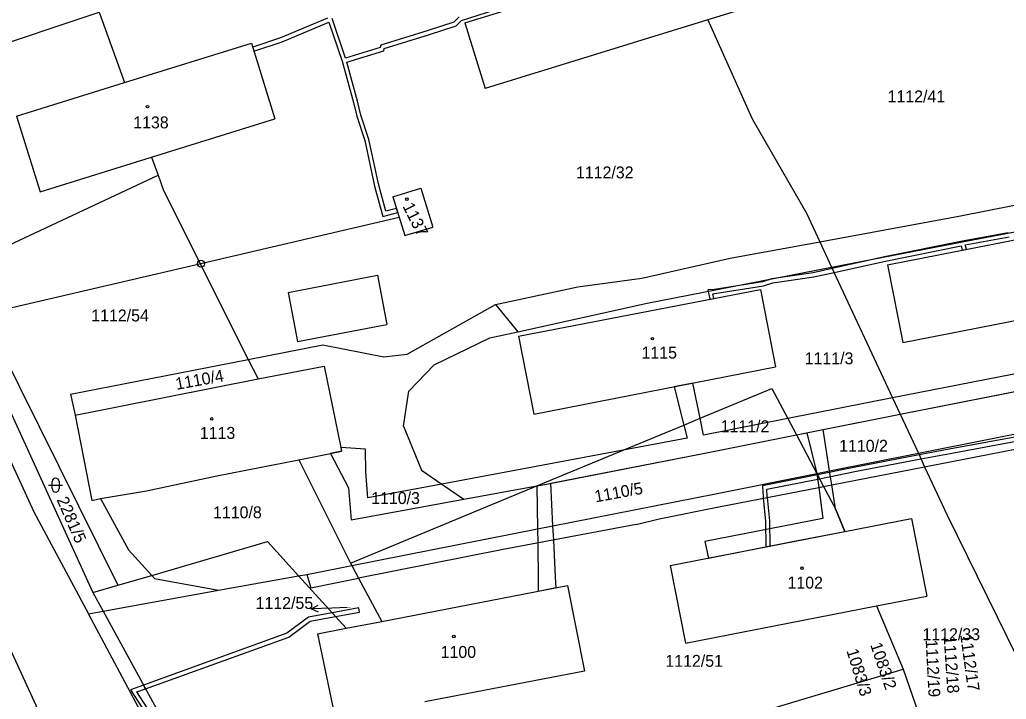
# Model space of a CAD drawing. Extents: x -785744 to -782822, y -1067550 to -1063910.
# Drawn here: x -784102.3 to -783961.5, y -1065941.6 to -1065844.7 of the extents above; entities that cross this region are included whole.
import ezdxf

# ---------------------------------------------------------------- set-up
doc = ezdxf.new("R2010")
doc.units = 0
for name, color, linetype in [('Hranice parcel', 7, 'Continuous'), ('Parcelní čísla', 7, 'Continuous'), ('Pop_ČP_popisy', 7, 'Continuous'), ('Poz_předměty', 7, 'Continuous'), ('Vnitřní kresba', 7, 'Continuous'), ('Věcná břemena k části', 7, 'Continuous'), ('Značky budov', 7, 'Continuous'), ('Značky kultur', 7, 'Continuous')]:
    doc.layers.add(name, color=color, linetype=linetype)

msp = doc.modelspace()

# ---------------------------------------------------------------- linework, layer by layer
at = {"layer": 'Hranice parcel'}
msp.add_line((-784076.2, -1065959.73), (-784092.47, -1065929.42), dxfattribs=at)
for points in [[(-784038.74, -1065845.12), (-784008.11, -1065835.71)], [(-783978.72, -1065836.91), (-784004.09, -1065844.7)], [(-784108.63, -1065849.5), (-784090.93, -1065843.62)], [(-784090.93, -1065843.62), (-784087.31, -1065853.65)], [(-784038.74, -1065845.12), (-784035.87, -1065854.47)], [(-784004.09, -1065844.7), (-784035.87, -1065854.47)], [(-784004.09, -1065844.7), (-783997.73, -1065858.81)], [(-784087.31, -1065853.65), (-784069.2, -1065848.04)], [(-784069.2, -1065848.04), (-784065.87, -1065858.81)], [(-784102.73, -1065858.44), (-784087.31, -1065853.65)], [(-784102.73, -1065858.44), (-784099.34, -1065869.21)], [(-784083.47, -1065864.28), (-784065.87, -1065858.81)], [(-783997.73, -1065858.81), (-783990, -1065872.28)], [(-784099.34, -1065869.21), (-784083.47, -1065864.28)], [(-784083.47, -1065864.28), (-784082.54, -1065866.85)], [(-784110.76, -1065880.05), (-784082.54, -1065866.85)], [(-784082.54, -1065866.85), (-784081.75, -1065869.02)], [(-784081.75, -1065869.02), (-784069.66, -1065893.11)], [(-784049.02, -1065869.93), (-784045.02, -1065868.7)], [(-784045.02, -1065868.7), (-784043.32, -1065874.26)], [(-783968.25, -1065872.69), (-783944.91, -1065868.06)], [(-784049.02, -1065869.93), (-784047.33, -1065875.45)], [(-783990, -1065872.28), (-783988.11, -1065876.34)], [(-783988.11, -1065876.34), (-783968.25, -1065872.69)], [(-783978.44, -1065879.62), (-783944.01, -1065872.89)], [(-784047.33, -1065875.45), (-784043.32, -1065874.26)], [(-784000.88, -1065878.69), (-783988.11, -1065876.34)], [(-783988.11, -1065876.34), (-783986.41, -1065879.97)], [(-784013.5, -1065881.52), (-784000.88, -1065878.69)], [(-784110.76, -1065880.05), (-784088.26, -1065925.32)], [(-783986.41, -1065879.97), (-783977.72, -1065898.62), (-783976.63, -1065900.95)], [(-783978.44, -1065879.62), (-783976.27, -1065890.73)], [(-784112.65, -1065880.92), (-784091.85, -1065926.37)], [(-784022.64, -1065882.79), (-784013.5, -1065881.52)], [(-784115.31, -1065882.14), (-784100.28, -1065914.87)], [(-784034.37, -1065885.3), (-784022.64, -1065882.79)], [(-784031.08, -1065889.81), (-783996.56, -1065883.13)], [(-783996.56, -1065883.13), (-783994.43, -1065894.2)], [(-783976.27, -1065890.73), (-783941.7, -1065883.97)], [(-784047.01, -1065892.35), (-784034.37, -1065885.3)], [(-784034.37, -1065885.3), (-784031.2, -1065889.17)], [(-784043.12, -1065893.87), (-784035.17, -1065890.05)], [(-784035.17, -1065890.05), (-784031.2, -1065889.17)], [(-784031.08, -1065889.81), (-784028.91, -1065900.93)], [(-784069.66, -1065893.11), (-784059.01, -1065891.03)], [(-784059.01, -1065891.03), (-784050.3, -1065892.77)], [(-784095.03, -1065898.08), (-784069.66, -1065893.11)], [(-784069.66, -1065893.11), (-784068.25, -1065895.91)], [(-784050.3, -1065892.77), (-784047.01, -1065892.35)], [(-783976.63, -1065900.95), (-783932.35, -1065892.2)], [(-784068.25, -1065895.91), (-784058.83, -1065894.06)], [(-784058.83, -1065894.06), (-784056.45, -1065905.69), (-784056.34, -1065906.22)], [(-784046.74, -1065897.66), (-784043.12, -1065893.87)], [(-784028.91, -1065900.93), (-783994.43, -1065894.2)], [(-784094.36, -1065901.06), (-784068.25, -1065895.91)], [(-784028.46, -1065911.15), (-784016.15, -1065906.06), (-784007.51, -1065902.48), (-784005.19, -1065901.52), (-783994.93, -1065897.27)], [(-783994.93, -1065897.27), (-783992.67, -1065901.55), (-783991.44, -1065903.88)], [(-784095.03, -1065898.08), (-784094.36, -1065901.06)], [(-784047.51, -1065902.62), (-784046.74, -1065897.66)], [(-783973.15, -1065908.42), (-783935.56, -1065901.1), (-783933.22, -1065900.65), (-783928.78, -1065899.78)], [(-784094.36, -1065901.06), (-784091.97, -1065913.24)], [(-783991.44, -1065903.88), (-783976.63, -1065900.95)], [(-783976.63, -1065900.95), (-783974.04, -1065906.51)], [(-784047.51, -1065902.62), (-784044.96, -1065908.9)], [(-784004.51, -1065906.47), (-783991.44, -1065903.88)], [(-783991.44, -1065903.88), (-783988.53, -1065909.39)], [(-784062.46, -1065907.44), (-784057.95, -1065906.54), (-784056.34, -1065906.22)], [(-784027.11, -1065910.9), (-784004.51, -1065906.47)], [(-783974.04, -1065906.51), (-783973.15, -1065908.42)], [(-784074.17, -1065909.74), (-784062.46, -1065907.44)], [(-784062.46, -1065907.44), (-784055.07, -1065922.16)], [(-783987.56, -1065911.23), (-783986.4, -1065911), (-783973.15, -1065908.42)], [(-783973.15, -1065908.42), (-783969.92, -1065915.33)], [(-784084.19, -1065911.86), (-784074.17, -1065909.74)], [(-784044.96, -1065908.9), (-784042.05, -1065910.89), (-784038.9, -1065913.05)], [(-783988.53, -1065909.39), (-783987.56, -1065911.23)], [(-784055.07, -1065922.16), (-784028.46, -1065911.15)], [(-784038.9, -1065913.05), (-784028.46, -1065911.15)], [(-784028.46, -1065911.15), (-784027.11, -1065910.9)], [(-784002.52, -1065914.14), (-783988.26, -1065911.37), (-783987.56, -1065911.23)], [(-783987.56, -1065911.23), (-783985.87, -1065914.43)], [(-784090.76, -1065912.97), (-784084.19, -1065911.86)], [(-784091.97, -1065913.24), (-784090.76, -1065912.97)], [(-784090.76, -1065912.97), (-784086.76, -1065920.26)], [(-784011.01, -1065915.85), (-784002.52, -1065914.14)], [(-784100.28, -1065914.87), (-784092.47, -1065929.42)], [(-783985.87, -1065914.43), (-783984.51, -1065917.64)], [(-783969.92, -1065915.33), (-783955.66, -1065944.34)], [(-784014.3, -1065916.65), (-784033.27, -1065920.25)], [(-784014.3, -1065916.65), (-784011.01, -1065915.85)], [(-783984.51, -1065917.64), (-783975.02, -1065915.79)], [(-783975.02, -1065915.79), (-783972.83, -1065926.88)], [(-784009.44, -1065922.51), (-783984.51, -1065917.64)], [(-784083.45, -1065923.92), (-784066.93, -1065919.08)], [(-784066.93, -1065919.08), (-784062.48, -1065923.99)], [(-784086.76, -1065920.26), (-784083.45, -1065923.92)], [(-784033.27, -1065920.25), (-784053.91, -1065924.32)], [(-784055.07, -1065922.16), (-784054.88, -1065922.51)], [(-784054.88, -1065922.51), (-784053.91, -1065924.32)], [(-784009.44, -1065922.51), (-784007.28, -1065933.6)], [(-784088.26, -1065925.32), (-784083.45, -1065923.92)], [(-784062.48, -1065923.99), (-784061.3, -1065923.78)], [(-784055.7, -1065931.46), (-784062.48, -1065923.99)], [(-784061.3, -1065923.78), (-784060.74, -1065925.68)], [(-784091.85, -1065926.37), (-784088.26, -1065925.32)], [(-784060.74, -1065925.68), (-784053.91, -1065924.32)], [(-784053.91, -1065924.32), (-784050.62, -1065930.48)], [(-784050.62, -1065930.48), (-784024.1, -1065925.34)], [(-784024.1, -1065925.34), (-784021.7, -1065937.56)], [(-784091.85, -1065926.37), (-784090.39, -1065929.04)], [(-783980.01, -1065928.28), (-783972.83, -1065926.88)], [(-784007.28, -1065933.6), (-783980.01, -1065928.28)], [(-783980.01, -1065928.28), (-783976.2, -1065937.3)], [(-784090.39, -1065929.04), (-784069.02, -1065968.1)], [(-784055.7, -1065931.46), (-784050.62, -1065930.48)], [(-784059.77, -1065932.25), (-784055.7, -1065931.46)], [(-784059.77, -1065932.25), (-784057.21, -1065944.51)], [(-784021.7, -1065937.56), (-784044.49, -1065941.97)], [(-784036.43, -1065955.3), (-783976.2, -1065937.3)], [(-783976.2, -1065937.3), (-783972.38, -1065948.27)]]:
    msp.add_lwpolyline(points, dxfattribs=at)
at = {"layer": 'Pop_ČP_popisy'}
msp.add_line((-784057.68, -1065928.59), (-784060.68, -1065928.71), dxfattribs=at)
for points in [[(-784059.66, -1065929.17), (-784060.68, -1065928.71), (-784059.7, -1065928.17)], [(-784055.55, -1065928.51), (-784057.68, -1065928.59)]]:
    msp.add_lwpolyline(points, dxfattribs=at)
at = {"layer": 'Poz_předměty'}
for points in [[(-784048.12, -1065872.86), (-784076.42, -1065879.47)], [(-784076.42, -1065879.47), (-784123.86, -1065890.51)], [(-784123.86, -1065890.51), (-784078.25, -1065989.78)]]:
    msp.add_lwpolyline(points, dxfattribs=at)
msp.add_circle((-784076.42, -1065879.47), 0.5, dxfattribs=at)
at = {"layer": 'Vnitřní kresba'}
for points in [[(-783967.48, -1065876.29), (-783943.04, -1065871.65)], [(-783986.41, -1065879.97), (-783967.48, -1065876.29)], [(-784012.76, -1065885.1), (-783986.41, -1065879.97)], [(-784063.96, -1065883.56), (-784051.23, -1065881.09)], [(-784051.23, -1065881.09), (-784049.88, -1065888.13)], [(-784063.96, -1065883.56), (-784062.64, -1065890.56)], [(-784031.2, -1065889.17), (-784012.76, -1065885.1)], [(-784062.64, -1065890.56), (-784049.88, -1065888.13)], [(-783974.04, -1065906.51), (-783941.53, -1065900.03)], [(-783988.53, -1065909.39), (-783986.7, -1065909.03), (-783974.04, -1065906.51)], [(-784002.98, -1065912.27), (-783988.53, -1065909.39)], [(-784054.88, -1065922.51), (-784028.39, -1065917.28), (-784026.18, -1065916.85), (-784002.98, -1065912.27)], [(-784061.3, -1065923.78), (-784054.88, -1065922.51)], [(-784083.45, -1065923.92), (-784083.06, -1065924.35)], [(-784073.89, -1065926.01), (-784062.48, -1065923.99)], [(-784083.06, -1065924.35), (-784073.89, -1065926.01)], [(-784090.39, -1065929.04), (-784073.89, -1065926.01)], [(-784092.47, -1065929.42), (-784090.39, -1065929.04)]]:
    msp.add_lwpolyline(points, dxfattribs=at)
at = {"layer": 'Věcná břemena k části'}
for points in [[(-784039.25, -1065844.79), (-784033.31, -1065842.91)], [(-784058.34, -1065844.44), (-784065.06, -1065847.26)], [(-784064.84, -1065847.82), (-784058.16, -1065845.01)], [(-784058.16, -1065845.01), (-784056.28, -1065850.6)], [(-784055.8, -1065850.14), (-784057.7, -1065844.51)], [(-784040.32, -1065845.04), (-784043.98, -1065846.2)], [(-784039.57, -1065844.27), (-784040.32, -1065845.04)], [(-784040, -1065845.56), (-784039.25, -1065844.79)], [(-784043.98, -1065846.2), (-784050.75, -1065848.31)], [(-784043.8, -1065846.78), (-784040, -1065845.56)], [(-784065.06, -1065847.26), (-784069.03, -1065848.61)], [(-784068.85, -1065849.18), (-784064.84, -1065847.82)], [(-784050.25, -1065848.79), (-784043.8, -1065846.78)], [(-784069.03, -1065848.61), (-784068.85, -1065849.18)], [(-784050.83, -1065848.62), (-784055.8, -1065850.14)], [(-784055.62, -1065850.71), (-784050.33, -1065849.1)], [(-784050.75, -1065848.31), (-784050.83, -1065848.62)], [(-784050.33, -1065849.1), (-784050.25, -1065848.79)], [(-784056.28, -1065850.6), (-784054.66, -1065856.47)], [(-784054.08, -1065856.31), (-784055.62, -1065850.71)], [(-784054.66, -1065856.47), (-784054.18, -1065858.44)], [(-784053.6, -1065858.28), (-784054.08, -1065856.31)], [(-784054.18, -1065858.44), (-784053.05, -1065861.91)], [(-784052.47, -1065861.75), (-784053.6, -1065858.28)], [(-784053.05, -1065861.91), (-784051.63, -1065868.39)], [(-784051.05, -1065868.25), (-784052.47, -1065861.75)], [(-784051.63, -1065868.39), (-784050.47, -1065872.72)], [(-784050.05, -1065872), (-784051.05, -1065868.25)], [(-784048.51, -1065871.61), (-784050.05, -1065872)], [(-784048.33, -1065872.19), (-784048.51, -1065871.61)], [(-784050.47, -1065872.72), (-784048.33, -1065872.19)], [(-783967.75, -1065876.25), (-783978.86, -1065878.51)], [(-783961.22, -1065875.06), (-783967.75, -1065876.25)], [(-783967.34, -1065876.79), (-783961.1, -1065875.64)], [(-783978.74, -1065879.09), (-783967.93, -1065876.9)], [(-783967.93, -1065876.9), (-783967.78, -1065877.54)], [(-783967.78, -1065877.54), (-783967.19, -1065877.42)], [(-783967.19, -1065877.42), (-783967.34, -1065876.79)], [(-783978.86, -1065878.51), (-783986.32, -1065880.16)], [(-783986.06, -1065880.72), (-783978.74, -1065879.09)], [(-783986.32, -1065880.16), (-783989.04, -1065880.76)], [(-783994.95, -1065881.62), (-783996.28, -1065882.06)], [(-783989.04, -1065880.76), (-783994.95, -1065881.62)], [(-783994.81, -1065882.2), (-783988.94, -1065881.36)], [(-783988.94, -1065881.36), (-783986.06, -1065880.72)], [(-784003.15, -1065883.14), (-784004.07, -1065883.22)], [(-784004.07, -1065883.22), (-784003.81, -1065884.53)], [(-783996.28, -1065882.06), (-784003.15, -1065883.14)], [(-784003.07, -1065883.74), (-783996.14, -1065882.64)], [(-783996.14, -1065882.64), (-783994.81, -1065882.2)], [(-784003.81, -1065884.53), (-784003.22, -1065884.42)], [(-784003.35, -1065883.76), (-784003.07, -1065883.74)], [(-784003.22, -1065884.42), (-784003.35, -1065883.76)], [(-783976.63, -1065900.95), (-783937, -1065893.12)], [(-783955.02, -1065894.16), (-783977.72, -1065898.62)], [(-784006.21, -1065896.5), (-784008.88, -1065897.01)], [(-784008.88, -1065897.01), (-784007.51, -1065902.48)], [(-784005.19, -1065901.52), (-784006.21, -1065896.5)], [(-783977.72, -1065898.62), (-783992.67, -1065901.55)], [(-784004.7, -1065903.91), (-784005.19, -1065901.52)], [(-783992.67, -1065901.55), (-784004.7, -1065903.91)], [(-783987.61, -1065903.12), (-783976.63, -1065900.95)], [(-784007.51, -1065902.48), (-784007.04, -1065904.35)], [(-784007.04, -1065904.35), (-784016.15, -1065906.06)], [(-784004.51, -1065906.47), (-783991.44, -1065903.88)], [(-783991.44, -1065903.88), (-783989.93, -1065903.58)], [(-783989.93, -1065903.58), (-783988.53, -1065909.39)], [(-783986.7, -1065909.03), (-783987.61, -1065903.12)], [(-783958.7, -1065903.92), (-783969.62, -1065905.94)], [(-784052.92, -1065905.93), (-784056.45, -1065905.69)], [(-784056.45, -1065905.69), (-784056.34, -1065906.22)], [(-783969.5, -1065906.52), (-783958.58, -1065904.5)], [(-784056.34, -1065906.22), (-784057.95, -1065906.54)], [(-784057.95, -1065906.54), (-784055.38, -1065911.42)], [(-784052.89, -1065909.13), (-784052.92, -1065905.93)], [(-784016.15, -1065906.06), (-784042.05, -1065910.89)], [(-784026.49, -1065910.78), (-784004.51, -1065906.47)], [(-783973.93, -1065906.75), (-783983.24, -1065908.53)], [(-783969.62, -1065905.94), (-783973.93, -1065906.75)], [(-783973.66, -1065907.32), (-783969.5, -1065906.52)], [(-783983.24, -1065908.53), (-783988.43, -1065909.57)], [(-783983.12, -1065909.11), (-783973.66, -1065907.32)], [(-784052.58, -1065912.86), (-784052.89, -1065909.13)], [(-783988.43, -1065909.57), (-783996.3, -1065911.16)], [(-783988.53, -1065909.39), (-783988.26, -1065911.37)], [(-783988.14, -1065910.13), (-783983.12, -1065909.11)], [(-783986.4, -1065911), (-783986.7, -1065909.03)], [(-784055.38, -1065911.42), (-784054.96, -1065915.98)], [(-784042.05, -1065910.89), (-784052.58, -1065912.86)], [(-784038.9, -1065913.05), (-784028.46, -1065911.15)], [(-784028.46, -1065911.15), (-784028.39, -1065917.28)], [(-784026.18, -1065916.85), (-784026.49, -1065910.78)], [(-783996.3, -1065911.16), (-783996.19, -1065912.71)], [(-783995.66, -1065911.64), (-783988.14, -1065910.13)], [(-783988.26, -1065911.37), (-783987.65, -1065915.83)], [(-783985.87, -1065914.43), (-783986.4, -1065911)], [(-783996.19, -1065912.71), (-783996.17, -1065912.91)], [(-783996.17, -1065912.91), (-783995.84, -1065916.2)], [(-783995.59, -1065912.65), (-783995.66, -1065911.64)], [(-783995.58, -1065912.79), (-783995.59, -1065912.65)], [(-783995.24, -1065916.16), (-783995.58, -1065912.79)], [(-784054.96, -1065915.98), (-784038.9, -1065913.05)], [(-783984.51, -1065917.64), (-783985.87, -1065914.43)], [(-784026.08, -1065918.89), (-784026.18, -1065916.85)], [(-783987.65, -1065915.83), (-784004.52, -1065919.1)], [(-783995.84, -1065916.2), (-783995.8, -1065919.85)], [(-783995.2, -1065919.73), (-783995.24, -1065916.16)], [(-784028.39, -1065917.28), (-784028.36, -1065919.32)], [(-783992.22, -1065919.14), (-783984.51, -1065917.64)], [(-784028.36, -1065919.32), (-784028.3, -1065924.64)], [(-784025.81, -1065924.19), (-784026.08, -1065918.89)], [(-784004.52, -1065919.1), (-784003.97, -1065921.45)], [(-784003.97, -1065921.45), (-783992.22, -1065919.14)], [(-783995.8, -1065919.85), (-783995.2, -1065919.73)], [(-784025.74, -1065925.66), (-784025.81, -1065924.19)], [(-784028.3, -1065924.64), (-784028.28, -1065926.15)], [(-784028.28, -1065926.15), (-784025.74, -1065925.66)], [(-784057.69, -1065929.26), (-784061.07, -1065929.88)], [(-784060.83, -1065930.44), (-784057.22, -1065929.78)], [(-784053.89, -1065928.56), (-784057.69, -1065929.26)], [(-784057.22, -1065929.78), (-784053.78, -1065929.15)], [(-784053.78, -1065929.15), (-784053.89, -1065928.56)], [(-784061.07, -1065929.88), (-784064.14, -1065932.17)], [(-784063.86, -1065932.71), (-784060.83, -1065930.44)], [(-784064.14, -1065932.17), (-784084.63, -1065939.57)], [(-784084.34, -1065940.1), (-784063.86, -1065932.71)], [(-784084.63, -1065939.57), (-784086.49, -1065940.24)], [(-784084.34, -1065940.1), (-784084.63, -1065939.57)], [(-784084.63, -1065939.57), (-784084.34, -1065940.1)], [(-784086.49, -1065940.24), (-784080.37, -1065949.65)], [(-784085.57, -1065940.54), (-784084.34, -1065940.1)], [(-784079.85, -1065949.35), (-784085.57, -1065940.54)]]:
    msp.add_lwpolyline(points, dxfattribs=at)
at = {"layer": 'Značky budov'}
for centre in [(-784084.04, -1065857.09), (-784047.03, -1065870.27), (-784011.99, -1065890.15), (-784074.88, -1065901.6), (-783990.65, -1065922.89), (-784040.33, -1065932.64)]:
    msp.add_circle(centre, 0.175, dxfattribs=at)
at = {"layer": 'Značky kultur'}
for p, q in [((-784098.16, -1065911.04), (-784096.16, -1065911.04)), ((-784097.66, -1065911.54), (-784097.66, -1065910.54)), ((-784096.66, -1065910.54), (-784096.66, -1065911.54))]:
    msp.add_line(p, q, dxfattribs=at)
for centre, start, end in [((-784097.16, -1065910.54), 0, 180), ((-784097.16, -1065911.54), 180, 0)]:
    msp.add_arc(centre, 0.5, start, end, dxfattribs=at)

# ---------------------------------------------------------------- texts
at = {"layer": 'Parcelní čísla'}
for s, height, p in [('1112/41', 1.7, (-783978.43, -1065856.46)), ('1138', 1.7, (-784086.08, -1065860.17)), ('1112/32', 1.7, (-784022.9, -1065867.3)), ('1112/54', 1.7, (-784092.07, -1065887.7)), ('1115', 1.7, (-784013.54, -1065893)), ('1111/3', 1.7, (-783990.26, -1065893.82)), ('1113', 1.7, (-784076.58, -1065904.45)), ('1111/2', 1.7, (-784002.25, -1065903.5)), ('1110/2', 1.7, (-783985.34, -1065906.29)), ('1110/3', 1.7, (-784052.12, -1065913.74)), ('1110/8', 1.7, (-784074.69, -1065915.78)), ('1102', 1.7, (-783992.71, -1065925.8)), ('1112/55', 0.1, (-784055.55, -1065928.51)), ('1112/33', 1.7, (-783973.45, -1065933.16)), ('1100', 1.7, (-784042.21, -1065935.69)), ('1112/51', 1.7, (-784010.14, -1065936.96))]:
    msp.add_text(s, height=height, dxfattribs=at).set_placement(p)
for s, rotation, p in [('1137', 296.565, (-784047.68, -1065871.27)), ('1110/4', 10.3805, (-784079.89, -1065897.47)), ('1110/5', 10.3673, (-784020.09, -1065913.52)), ('2281/5', 293.6797, (-784097.04, -1065913.13))]:
    msp.add_text(s, height=1.7, rotation=rotation, dxfattribs=at).set_placement(p)
at = {"layer": 'Pop_ČP_popisy'}
msp.add_text('1112/55', height=1.7, dxfattribs=at).set_placement((-784068.62, -1065928.71))
for s, rotation, p in [('1112/17', 277.8434, (-783968.07, -1065932.39)), ('1083/2', 288.7498, (-783980.93, -1065933.81)), ('1112/19', 272.9573, (-783973, -1065933.12)), ('1112/18', 273.9452, (-783970.44, -1065932.61)), ('1083/3', 287.2331, (-783984.32, -1065934.66))]:
    msp.add_text(s, height=1.7, rotation=rotation, dxfattribs=at).set_placement(p)

doc.saveas('drawing.dxf')
